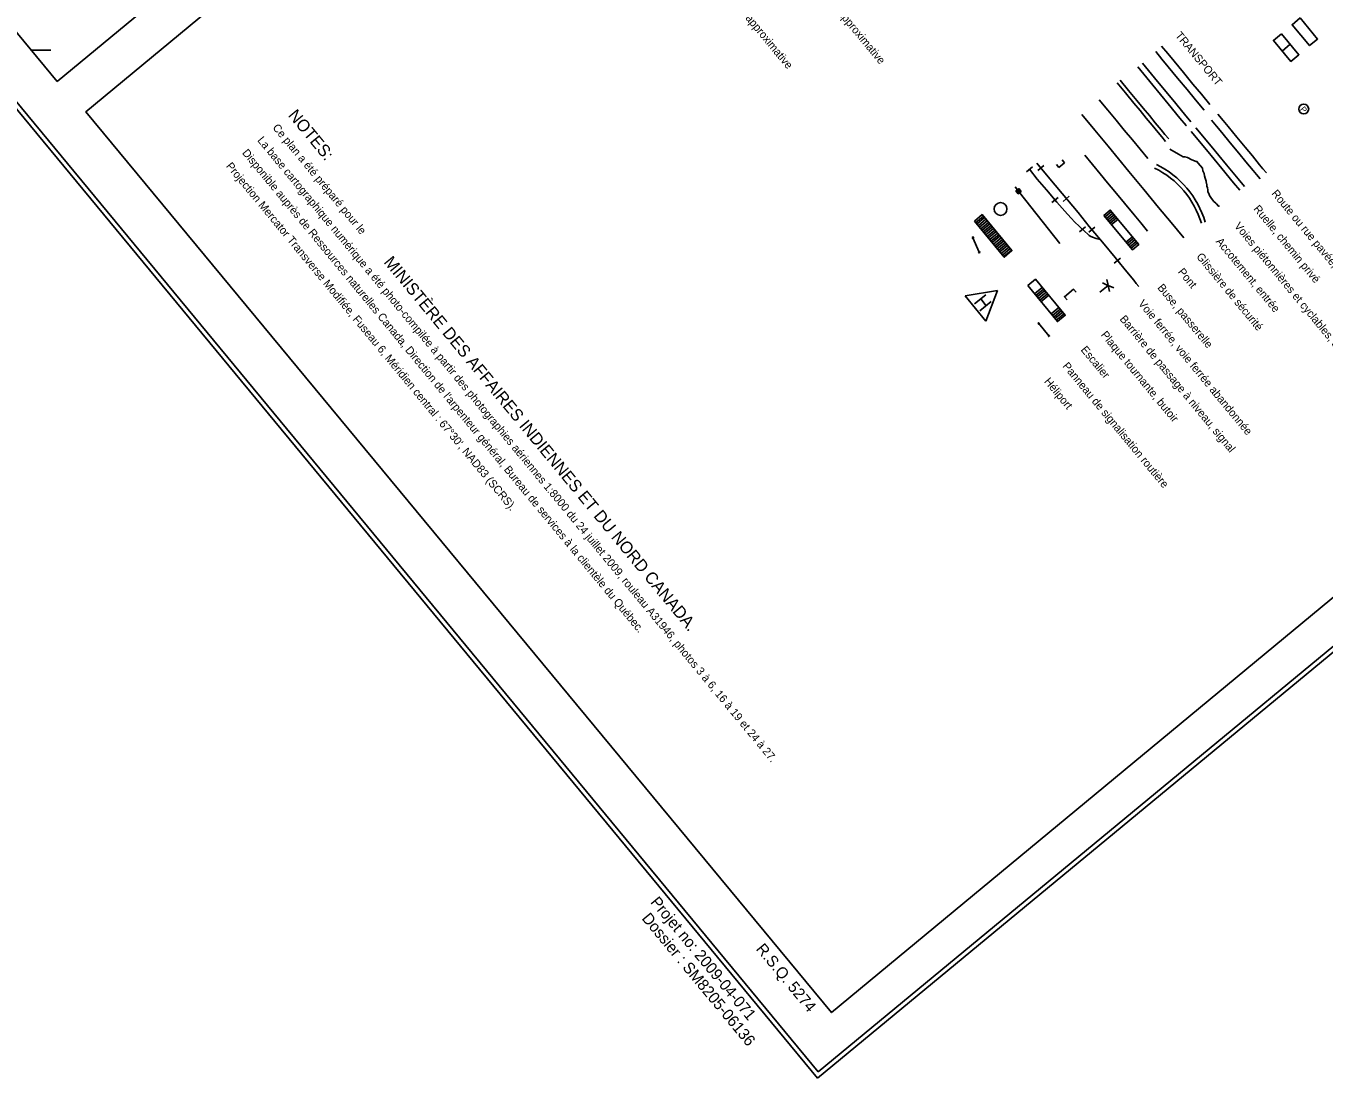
# Model space of a CAD drawing. Extents: x 347312 to 350503, y 6073086 to 6076432.
# Drawn here: x 348764 to 349412, y 6073086 to 6073612 of the extents above; entities that cross this region are included whole.
import ezdxf

# ---------------------------------------------------------------- set-up
doc = ezdxf.new("R2010")
doc.units = 0
for name, color, linetype in [('Level 15', 7, 'Continuous'), ('Level 19', 7, 'Continuous'), ('Level 21', 7, 'Continuous'), ('Level 22', 7, 'Continuous'), ('Level 23', 7, 'Continuous'), ('Level 25', 7, 'Continuous'), ('Level 26', 7, 'Continuous'), ('Level 31', 7, 'Continuous'), ('Level 38', 7, 'Continuous'), ('Level 60', 7, 'Continuous'), ('Level 63', 7, 'Continuous')]:
    doc.layers.add(name, color=color, linetype=linetype)

msp = doc.modelspace()

# ---------------------------------------------------------------- linework, layer by layer
at = {"layer": 'Level 15'}
for p, q in [((349237.06, 6073506.29), (349240.16, 6073498.99)), ((349269.9, 6073463.37), (349274.96, 6073457.25))]:
    msp.add_line(p, q, dxfattribs=at)
for points in [[(349236.72, 6073506.43), (349236.92, 6073505.95), (349237.4, 6073506.15), (349237.2, 6073506.63)], [(349239.82, 6073499.13), (349240.02, 6073498.65), (349240.5, 6073498.85), (349240.3, 6073499.35)], [(349269.54, 6073463.41), (349269.86, 6073463.01), (349270.26, 6073463.33), (349269.94, 6073463.75)], [(349274.58, 6073457.31), (349274.92, 6073456.89), (349275.32, 6073457.21), (349274.98, 6073457.63)]]:
    msp.add_lwpolyline(points, close=True, dxfattribs=at)
at = {"layer": 'Level 19'}
for points in [[(349346.12, 6073559.27), (349353.72, 6073550.13), (349361.4, 6073540.89), (349367.28, 6073533.75), (349370.34, 6073529.99)], [(349348.46, 6073561.21), (349356.06, 6073552.09), (349363.7, 6073542.77), (349369.58, 6073535.65), (349372.68, 6073531.87)]]:
    msp.add_lwpolyline(points, dxfattribs=at)
for radius in [44.8, 46.8]:
    msp.add_arc((349308.22, 6073500.76), radius, 16.48838, 64.00926, dxfattribs=at)
at = {"layer": 'Level 21'}
for points in [[(349328.36, 6073599.33), (349331.5, 6073595.51), (349334.64, 6073591.73), (349339.34, 6073585.99), (349344.06, 6073580.29), (349348.3, 6073575.15), (349352.56, 6073569.99)], [(349331.24, 6073602.07), (349334.36, 6073598.31), (349337.52, 6073594.53), (349342.24, 6073588.81), (349346.98, 6073583.05), (349351.18, 6073577.95), (349355.44, 6073572.83)], [(349319.4, 6073591.63), (349326.94, 6073582.51), (349334.64, 6073573.19), (349340.48, 6073566.09), (349343.54, 6073562.29), (349340.48, 6073566.09), (349334.64, 6073573.19), (349326.94, 6073582.51), (349319.4, 6073591.63)], [(349321.72, 6073593.55), (349329.28, 6073584.39), (349336.94, 6073575.11), (349342.82, 6073567.95), (349345.88, 6073564.23)], [(349300.2, 6073575.11), (349304.4, 6073570.09), (349308.56, 6073565.01), (349312.62, 6073560.05), (349316.72, 6073555.13), (349320.56, 6073550.47), (349324.42, 6073545.81)], [(349291.38, 6073567.87), (349297.94, 6073559.95), (349304.54, 6073551.97), (349309.74, 6073545.67), (349314.98, 6073539.33), (349322.42, 6073530.39), (349329.8, 6073521.41), (349336.1, 6073513.81), (349342.38, 6073506.19)], [(349356.26, 6073565.03), (349358.82, 6073561.95), (349361.36, 6073558.85), (349365.64, 6073553.69), (349369.88, 6073548.57), (349373.48, 6073544.21), (349377.08, 6073539.89), (349378.78, 6073537.83), (349380.5, 6073535.75)], [(349359.46, 6073567.95), (349362, 6073564.85), (349364.56, 6073561.77), (349368.84, 6073556.59), (349373.1, 6073551.45), (349376.66, 6073547.13), (349380.26, 6073542.75), (349381.96, 6073540.71), (349383.66, 6073538.63)]]:
    msp.add_lwpolyline(points, dxfattribs=at)
at = {"layer": 'Level 22'}
for points in [[(349310.66, 6073584.93), (349314.82, 6073579.87), (349319.02, 6073574.81), (349322.12, 6073571.05), (349325.24, 6073567.29), (349328.16, 6073563.75), (349331.1, 6073560.17), (349333, 6073557.89), (349334.86, 6073555.65)], [(349309.12, 6073583.67), (349313.32, 6073578.59), (349317.5, 6073573.53), (349320.58, 6073569.77), (349323.68, 6073566.05), (349326.64, 6073562.45), (349329.56, 6073558.89), (349331.44, 6073556.61), (349333.32, 6073554.37)], [(349335.5, 6073550.47), (349339.76, 6073548.03), (349342.12, 6073546.65), (349342.48, 6073546.61), (349343, 6073546.73), (349344.2, 6073546.37), (349346.4, 6073545.23), (349348.66, 6073544.41), (349348.98, 6073544.37), (349349.64, 6073543.55), (349351.76, 6073540.99), (349351.88, 6073539.73), (349352.62, 6073538.43), (349352.74, 6073537.17), (349353.04, 6073536.07), (349353.62, 6073534.59), (349353.6, 6073534.23), (349353.88, 6073532.75), (349353.84, 6073532.03), (349354.3, 6073531.13), (349354.42, 6073530.23), (349354.36, 6073529.19), (349354.98, 6073528.41), (349355.32, 6073527.31), (349356.26, 6073525.79), (349357.4, 6073524.41), (349358.4, 6073523.55), (349358.72, 6073523.17), (349359.68, 6073522.01), (349360.2, 6073522.13)], [(349237.8, 6073514.61), (349252.66, 6073496.55), (349256.54, 6073499.81), (349241.66, 6073517.81), (349237.8, 6073514.61)], [(349242.3, 6073517.05), (349238.4, 6073513.79)], [(349242.9, 6073516.29), (349239.04, 6073513.03)], [(349243.56, 6073515.51), (349239.68, 6073512.29)], [(349244.18, 6073514.71), (349240.28, 6073511.53)], [(349244.84, 6073513.93), (349240.96, 6073510.71)], [(349245.48, 6073513.19), (349241.62, 6073509.97)], [(349246.12, 6073512.41), (349242.22, 6073509.21)], [(349246.76, 6073511.65), (349242.86, 6073508.47)], [(349247.38, 6073510.89), (349243.52, 6073507.67)], [(349248.02, 6073510.11), (349244.1, 6073506.89)], [(349248.64, 6073509.33), (349244.78, 6073506.15)], [(349249.3, 6073508.57), (349245.42, 6073505.37)], [(349249.96, 6073507.77), (349246.02, 6073504.59)], [(349250.56, 6073507.05), (349246.68, 6073503.83)], [(349251.2, 6073506.25), (349247.32, 6073503.05)], [(349251.88, 6073505.45), (349247.94, 6073502.29)], [(349252.46, 6073504.71), (349248.58, 6073501.51)], [(349253.12, 6073503.93), (349249.24, 6073500.71)], [(349253.76, 6073503.17), (349249.84, 6073499.95)], [(349254.36, 6073502.39), (349250.48, 6073499.19)], [(349255.02, 6073501.59), (349251.14, 6073498.41)], [(349255.68, 6073500.83), (349251.78, 6073497.63)], [(349256.3, 6073500.07), (349252.42, 6073496.85)], [(349264.4, 6073482.35), (349279.3, 6073464.33), (349283.2, 6073467.55), (349268.26, 6073485.51), (349264.4, 6073482.35)], [(349267.84, 6073478.19), (349271.72, 6073481.39)], [(349268.48, 6073477.41), (349272.34, 6073480.61)], [(349269.1, 6073476.65), (349272.98, 6073479.83)], [(349269.76, 6073475.85), (349273.64, 6073479.09)], [(349270.4, 6073475.09), (349274.28, 6073478.31)], [(349271.02, 6073474.31), (349274.94, 6073477.57)], [(349276.12, 6073468.19), (349280.02, 6073471.41)], [(349276.76, 6073467.39), (349280.64, 6073470.61)], [(349277.42, 6073466.63), (349281.26, 6073469.87)], [(349278.04, 6073465.87), (349281.96, 6073469.09)], [(349278.66, 6073465.11), (349282.58, 6073468.29)]]:
    msp.add_lwpolyline(points, dxfattribs=at)
at = {"layer": 'Level 23'}
for p, q in [((349260.38, 6073528.79), (349280.48, 6073503.31)), ((349304.64, 6073482.45), (349300.48, 6073478.99)), ((349301.84, 6073483.65), (349303.84, 6073482.77)), ((349303.84, 6073482.77), (349307.38, 6073481.19)), ((349304.42, 6073483.27), (349303.94, 6073485.37)), ((349305.3, 6073479.47), (349304.42, 6073483.27))]:
    msp.add_line(p, q, dxfattribs=at)
for points in [[(349263.78, 6073539.19), (349266.88, 6073541.75)], [(349265.36, 6073540.49), (349269.22, 6073535.47), (349273.84, 6073530.13), (349279.02, 6073524.09), (349284.22, 6073518.05), (349286.26, 6073515.85), (349287.88, 6073514.21), (349290.3, 6073511.85), (349292.8, 6073509.53), (349294.68, 6073507.83), (349295.16, 6073507.43), (349295.94, 6073506.93), (349296.4, 6073506.73), (349296.82, 6073506.55), (349298.7, 6073505.93), (349300.58, 6073505.31)], [(349268.98, 6073543.49), (349275.48, 6073535.65), (349284.24, 6073525.21), (349289.62, 6073518.85), (349295.16, 6073511.91), (349302.7, 6073503.07), (349308.2, 6073496.37), (349312.46, 6073491.03), (349314.86, 6073488.29), (349317.4, 6073485.03), (349318.68, 6073483.45), (349319.98, 6073481.85)], [(349269.4, 6073539.85), (349272.48, 6073542.39)], [(349258.14, 6073531.65), (349259.24, 6073530.21), (349259.98, 6073530.79), (349261.08, 6073529.37), (349259.66, 6073528.25), (349258.56, 6073529.67), (349259.24, 6073530.21)], [(349259.98, 6073530.49), (349260.88, 6073529.39), (349260.6, 6073529.17), (349259.66, 6073530.27), (349259.38, 6073530.05), (349260.24, 6073528.93), (349260, 6073528.75), (349259.1, 6073529.83), (349258.84, 6073529.63), (349259.7, 6073528.55)], [(349276.54, 6073523.81), (349279.62, 6073526.37)], [(349282.18, 6073524.45), (349285.2, 6073526.99)], [(349290.22, 6073509.19), (349293.32, 6073511.75)], [(349294.9, 6073509.03), (349298.02, 6073511.57)], [(349307.64, 6073493.59), (349310.74, 6073496.13)], [(349288.66, 6073479.03), (349287.38, 6073480.55), (349282.78, 6073476.73), (349284.06, 6073475.21)]]:
    msp.add_lwpolyline(points, dxfattribs=at)
msp.add_circle((349250.86, 6073520.64), 3.2, dxfattribs=at)
at = {"layer": 'Level 25'}
for p, q in [((349243.54, 6073464.51), (349233.14, 6073477.27)), ((349233.16, 6073477.29), (349249.36, 6073479.93)), ((349243.42, 6073477.71), (349237.8, 6073473.15)), ((349246.22, 6073474.33), (349240.58, 6073469.75)), ((349240.92, 6073475.71), (349243.7, 6073472.27)), ((349249.4, 6073479.91), (349243.56, 6073464.49))]:
    msp.add_line(p, q, dxfattribs=at)
at = {"layer": 'Level 26'}
for p, q in [((349279.94, 6073541.41), (349278.8, 6073542.83)), ((349282.74, 6073543.75), (349279.94, 6073541.41)), ((349282.74, 6073543.75), (349281.6, 6073545.15))]:
    msp.add_line(p, q, dxfattribs=at)
for points in [[(349292.94, 6073547.51), (349296.78, 6073542.83), (349300.6, 6073538.19), (349304.28, 6073533.75), (349307.98, 6073529.29), (349312.82, 6073523.47), (349317.64, 6073517.67), (349320.96, 6073513.63), (349324.3, 6073509.53)], [(349302.5, 6073517.41), (349316.72, 6073500.23), (349319.92, 6073502.89), (349305.68, 6073520.05), (349302.5, 6073517.41)], [(349306.3, 6073519.31), (349303.14, 6073516.65)], [(349306.96, 6073518.51), (349303.76, 6073515.89)], [(349307.6, 6073517.71), (349304.4, 6073515.13)], [(349308.24, 6073516.97), (349305.08, 6073514.35)], [(349308.86, 6073516.19), (349305.7, 6073513.57)], [(349309.52, 6073515.45), (349306.32, 6073512.81)], [(349316.7, 6073506.75), (349313.52, 6073504.07)], [(349317.38, 6073506.01), (349314.16, 6073503.31)], [(349318.02, 6073505.25), (349314.78, 6073502.55)], [(349318.6, 6073504.43), (349315.42, 6073501.79)], [(349319.28, 6073503.65), (349316.04, 6073500.99)]]:
    msp.add_lwpolyline(points, dxfattribs=at)
at = {"layer": 'Level 31'}
for points in [[(349400.6, 6073616.09), (349409.24, 6073605.55), (349405.22, 6073602.25), (349396.54, 6073612.73)], [(349391.24, 6073608.17), (349399.92, 6073597.67), (349395.9, 6073594.37), (349387.22, 6073604.83)]]:
    msp.add_lwpolyline(points, close=True, dxfattribs=at)
msp.add_lwpolyline([(349395.58, 6073602.93), (349391.54, 6073599.57)], dxfattribs=at)
at = {"layer": 'Level 38'}
msp.add_circle((349402.34, 6073570.57), 2.46, dxfattribs=at)
at = {"layer": 'Level 60'}
msp.add_line((348766.33, 6073600), (348776.33, 6073600), dxfattribs=at)
for points in [[(349159.76, 6073089.49), (347315.28, 6075321.63), (348655.04, 6076428.72), (350499.52, 6074196.58)], [(348779.44, 6073584.28), (350085.28, 6074663.34), (348652.09, 6076397.74), (347346.25, 6075318.68)], [(350097.64, 6074648.45), (350470.23, 6074198.33), (349166.42, 6073119.09), (348793.83, 6073569.21)]]:
    msp.add_lwpolyline(points, close=True, dxfattribs=at)
for points in [[(347312.14, 6075321.93), (349159.46, 6073086.35)], [(350502.67, 6074196.28), (349159.46, 6073086.35)]]:
    msp.add_lwpolyline(points, dxfattribs=at)

# ---------------------------------------------------------------- texts
at = {"layer": 'Level 38'}
msp.add_text('P', height=3, rotation=309.57347, dxfattribs=at).set_placement((349400.28, 6073570.33))
at = {"layer": 'Level 60'}
msp.add_text('TRANSPORT', height=4, rotation=309.57347, dxfattribs=at).set_placement((349337.88, 6073607.23))
at = {"layer": 'Level 63'}
for s, height, rotation, p in [('Courbe intermédiaire approximative', 4, 309.57347, (349136.6, 6073657.89)), ('Élevation approximative', 4, 309.57347, (349108.2, 6073633.99)), ('NOTES:', 6, 309.57179, (348894.59, 6073567.31)), ('Ce plan a été préparé pour le', 4, 309.57179, (348886.89, 6073561.13)), ('La base cartographique numérique a été photo-compilée à partir des photographies aériennes 1:8000 du 24 juillet 2009, rouleau A31946, photos 3 à 6, 16 à 19 et 24 à 27.', 4.00002, 309.57179, (348879.29, 6073554.83)), ("Disponible auprès de Ressources naturelles Canada, Direction de l'arpenteur général, Bureau de services à la clientèle du Québec.", 3.99996, 309.57179, (348871.69, 6073548.55)), ("Projection Mercator Transverse Modifiée, Fuseau 6, Méridien central : 67°30', NAD83 (SCRS).", 4, 309.57179, (348863.65, 6073541.93)), ('Route ou rue pavée, non-pavée', 4, 309.57347, (349386, 6073528.25)), ('Ruelle, chemin privé', 4, 309.57347, (349376.98, 6073520.57)), ('Voies piétonnières et cyclables, sentier', 4, 309.57347, (349367.38, 6073511.99)), ('Accotement, entrée', 4, 309.57347, (349358.18, 6073504.25)), ('MINISTÈRE DES AFFAIRES INDIENNES ET DU NORD CANADA.', 6, 309.57179, (348942.39, 6073493.93)), ('Glissière de sécurité', 4, 309.57347, (349348.44, 6073496.71)), ('Pont', 4, 309.57347, (349339.22, 6073489.07)), ('Buse, passerelle', 4, 309.57347, (349329, 6073481.19)), ('Voie ferrée, voie ferrée abandonnée', 4, 309.57347, (349319.38, 6073473.23)), ('Barrière de passage à niveau, signal', 4, 309.57347, (349310.14, 6073465.51)), ('Plaque tournante, butoir', 4, 309.57347, (349300.74, 6073457.63)), ('Escalier', 4, 309.57347, (349290.68, 6073450.15)), ('Panneau de signalisation routière', 4, 309.57347, (349281.6, 6073442.01)), ('Héliport', 4, 309.57347, (349272.38, 6073434.33)), ('Projet no: 2009-04-071', 5.64, 309.62024, (349075.63, 6073174.1)), ('Dossier : SM8205-06136', 5.64, 309.62024, (349071.3, 6073166.02)), ('R.S.Q. 5274', 5.64, 309.62024, (349128.37, 6073150.72))]:
    msp.add_text(s, height=height, rotation=rotation, dxfattribs=at).set_placement(p)

doc.saveas('drawing.dxf')
